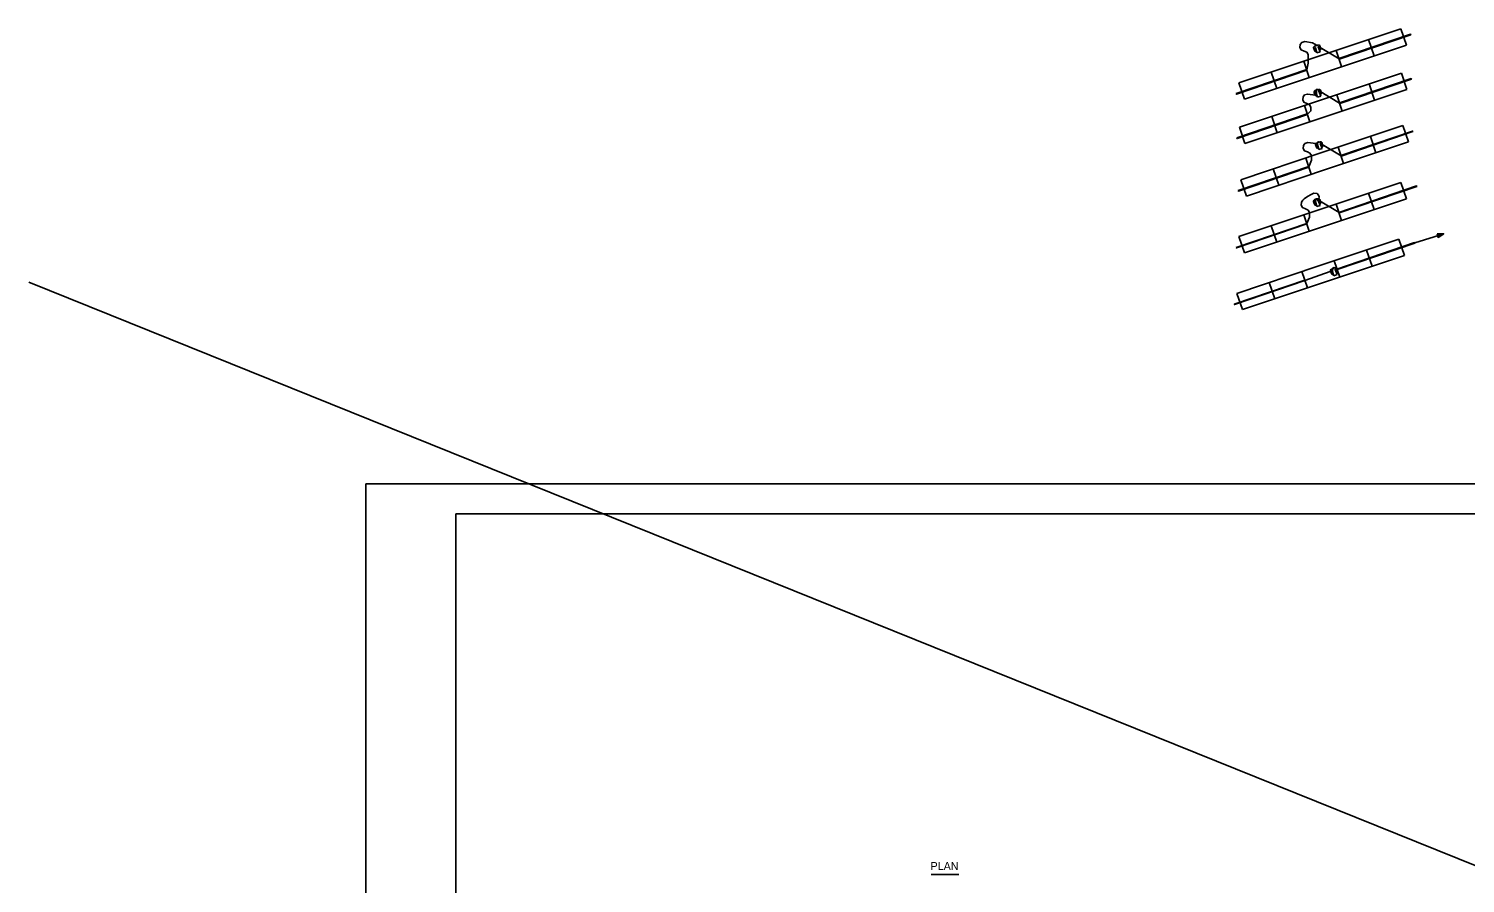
# Model space of a CAD drawing. Extents: x 638850 to 644908, y 297188 to 298900.
# Drawn here: x 641027 to 641674, y 298483 to 298868 of the extents above; entities that cross this region are included whole.
import ezdxf

# ---------------------------------------------------------------- set-up
doc = ezdxf.new("R2010")
doc.units = 0
for name, color, linetype in [('1', 7, 'Continuous'), ('12', 7, 'Continuous'), ('2', 7, 'Continuous'), ('4', 7, 'Continuous'), ('5', 7, 'Continuous')]:
    doc.layers.add(name, color=color, linetype=linetype)

msp = doc.modelspace()

# ---------------------------------------------------------------- linework, layer by layer
at = {"layer": '1'}
for p, q in [((641027.32, 298753.99), (644908.14, 297188.08)), ((642150.99, 298663.2), (641178.99, 298663.2)), ((641178.99, 298663.2), (641178.99, 298069.2)), ((641219.49, 298082.41), (641219.49, 298649.7)), ((641219.49, 298649.7), (642137.49, 298649.7))]:
    msp.add_line(p, q, dxfattribs=at)
at = {"layer": '12'}
for p, q in [((641606, 298860.12), (641606.49, 298860.29)), ((641606.49, 298860.29), (641607.21, 298860.53)), ((641607.71, 298860.69), (641607.21, 298860.53)), ((641608.59, 298857.67), (641607.75, 298859.92)), ((641608.28, 298859.06), (641608.08, 298859.96)), ((641608.85, 298858.76), (641608.62, 298860.03)), ((641606.25, 298857.88), (641605.67, 298859.04)), ((641606.52, 298858.48), (641606.13, 298859.31)), ((641607.1, 298857.17), (641606.42, 298859.48)), ((641606.52, 298858.48), (641606.63, 298857.81)), ((641607.1, 298857.17), (641608.59, 298857.67)), ((641608.28, 298859.06), (641608.59, 298858.46)), ((641606.25, 298840.15), (641606.75, 298840.32)), ((641606.75, 298840.32), (641607.47, 298840.56)), ((641607.96, 298840.73), (641607.47, 298840.56)), ((641606.5, 298837.92), (641605.93, 298839.08)), ((641606.78, 298838.51), (641606.39, 298839.35)), ((641607.36, 298837.2), (641606.68, 298839.51)), ((641606.78, 298838.51), (641606.89, 298837.84)), ((641607.36, 298837.2), (641608.85, 298837.7)), ((641608.85, 298837.7), (641608.01, 298839.96)), ((641608.54, 298839.1), (641608.34, 298840)), ((641608.54, 298839.1), (641608.85, 298838.5)), ((641609.11, 298838.79), (641608.88, 298840.06)), ((641607.14, 298814.29), (641606.56, 298815.45)), ((641606.89, 298816.53), (641607.39, 298816.7)), ((641607.41, 298814.88), (641607.03, 298815.72)), ((641608, 298813.58), (641607.32, 298815.89)), ((641607.39, 298816.7), (641608.1, 298816.93)), ((641607.41, 298814.88), (641607.53, 298814.22)), ((641608.6, 298817.1), (641608.1, 298816.93)), ((641609.49, 298814.08), (641608.65, 298816.33)), ((641609.17, 298815.47), (641608.98, 298816.37)), ((641609.17, 298815.47), (641609.48, 298814.87)), ((641609.75, 298815.16), (641609.51, 298816.44)), ((641608, 298813.58), (641609.49, 298814.08)), ((641606.25, 298788.67), (641605.67, 298789.83)), ((641606, 298790.91), (641606.49, 298791.08)), ((641606.52, 298789.27), (641606.13, 298790.1)), ((641607.1, 298787.96), (641606.42, 298790.27)), ((641606.49, 298791.08), (641607.21, 298791.32)), ((641606.52, 298789.27), (641606.63, 298788.6)), ((641607.71, 298791.48), (641607.21, 298791.32)), ((641608.59, 298788.46), (641607.75, 298790.71)), ((641608.28, 298789.85), (641608.08, 298790.75)), ((641608.28, 298789.85), (641608.59, 298789.25)), ((641608.85, 298789.55), (641608.62, 298790.82)), ((641607.1, 298787.96), (641608.59, 298788.46)), ((641613.83, 298757.56), (641613.25, 298758.71)), ((641613.58, 298759.79), (641614.07, 298759.96)), ((641614.1, 298758.15), (641613.71, 298758.99)), ((641614.68, 298756.84), (641614, 298759.15)), ((641614.07, 298759.96), (641614.79, 298760.2)), ((641614.1, 298758.15), (641614.21, 298757.48)), ((641614.68, 298756.84), (641616.17, 298757.34)), ((641615.29, 298760.36), (641614.79, 298760.2)), ((641616.17, 298757.34), (641615.33, 298759.6)), ((641615.86, 298758.74), (641615.66, 298759.64)), ((641615.86, 298758.74), (641616.17, 298758.14)), ((641616.43, 298758.43), (641616.2, 298759.7))]:
    msp.add_line(p, q, dxfattribs=at)
for centre, radius, start, end in [((641606.4, 298859.41), 0.819, 119.62312, 206.50088), ((641607.81, 298859.88), 0.819, 10.49912, 97.37688), ((641607.92, 298859.93), 0.165, 10.29509, 182.59866), ((641606.28, 298859.39), 0.165, 34.40134, 206.70491), ((641606.47, 298857.99), 0.246, 206.50002, 312.35999), ((641608.46, 298858.91), 0.216, 102.30646, 104.06349), ((641608.61, 298858.71), 0.246, 264.64, 10.49998), ((641608.07, 298839.91), 0.819, 10.49912, 97.37688), ((641606.66, 298839.44), 0.819, 119.62312, 206.50088), ((641606.54, 298839.42), 0.165, 34.40134, 206.70491), ((641606.72, 298838.03), 0.246, 206.50002, 312.35999), ((641608.18, 298839.97), 0.165, 10.29509, 182.59866), ((641608.72, 298838.94), 0.216, 102.30646, 104.06349), ((641608.87, 298838.74), 0.246, 264.64, 10.49998), ((641607.3, 298815.82), 0.819, 119.62312, 206.50088), ((641607.18, 298815.79), 0.165, 34.40134, 206.70491), ((641608.71, 298816.29), 0.819, 10.49912, 97.37688), ((641608.81, 298816.34), 0.165, 10.29509, 182.59866), ((641609.36, 298815.32), 0.216, 102.30646, 104.06349), ((641609.51, 298815.12), 0.246, 264.64, 10.49998), ((641607.36, 298814.4), 0.246, 206.50002, 312.35999), ((641606.4, 298790.2), 0.819, 119.62312, 206.50088), ((641606.28, 298790.18), 0.165, 34.40134, 206.70491), ((641606.47, 298788.78), 0.246, 206.50002, 312.35999), ((641607.81, 298790.67), 0.819, 10.49912, 97.37688), ((641607.92, 298790.72), 0.165, 10.29509, 182.59866), ((641608.46, 298789.7), 0.216, 102.30646, 104.06349), ((641608.61, 298789.5), 0.246, 264.64, 10.49998), ((641613.98, 298759.08), 0.819, 119.62312, 206.50088), ((641613.86, 298759.06), 0.165, 34.40134, 206.70491), ((641614.05, 298757.67), 0.246, 206.50002, 312.35999), ((641615.39, 298759.55), 0.819, 10.49912, 97.37688), ((641615.5, 298759.61), 0.165, 10.29509, 182.59866), ((641616.04, 298758.58), 0.216, 102.30646, 104.06349), ((641616.19, 298758.38), 0.246, 264.64, 10.49998)]:
    msp.add_arc(centre, radius, start, end, dxfattribs=at)
at = {"layer": '2'}
for p, q in [((641644.92, 298868.01), (641608.47, 298855.82)), ((641647.38, 298860.68), (641644.92, 298868.01)), ((641610.93, 298848.49), (641647.38, 298860.68)), ((641630.37, 298863.14), (641632.82, 298855.81)), ((641608.47, 298855.82), (641572.02, 298843.62)), ((641601.25, 298853.4), (641603.7, 298846.07)), ((641615.81, 298858.27), (641618.26, 298850.94)), ((641574.48, 298836.29), (641610.93, 298848.49)), ((641586.58, 298848.49), (641589.03, 298841.16)), ((641645.18, 298848.05), (641608.73, 298835.85)), ((641647.63, 298840.71), (641645.18, 298848.05)), ((641572.02, 298843.62), (641574.48, 298836.29)), ((641611.18, 298828.52), (641647.63, 298840.71)), ((641630.62, 298843.18), (641633.08, 298835.84)), ((641608.73, 298835.85), (641572.28, 298823.66)), ((641616.06, 298838.31), (641618.52, 298830.97)), ((641574.73, 298816.32), (641611.18, 298828.52)), ((641586.84, 298828.53), (641589.29, 298821.19)), ((641601.5, 298833.44), (641603.96, 298826.1)), ((641572.28, 298823.66), (641574.73, 298816.32)), ((641645.82, 298824.42), (641609.37, 298812.23)), ((641648.27, 298817.09), (641645.82, 298824.42)), ((641611.82, 298804.89), (641648.27, 298817.09)), ((641616.7, 298814.68), (641619.16, 298807.35)), ((641616.7, 298814.68), (641619.16, 298807.35)), ((641631.26, 298819.55), (641633.71, 298812.22)), ((641609.37, 298812.23), (641572.92, 298800.03)), ((641602.14, 298809.81), (641604.6, 298802.47)), ((641575.37, 298792.7), (641611.82, 298804.89)), ((641587.48, 298804.9), (641589.93, 298797.57)), ((641572.92, 298800.03), (641575.37, 298792.7)), ((641644.92, 298798.8), (641608.47, 298786.61)), ((641647.38, 298791.47), (641644.92, 298798.8)), ((641610.93, 298779.27), (641647.38, 298791.47)), ((641615.81, 298789.06), (641618.26, 298781.73)), ((641630.37, 298793.93), (641632.82, 298786.6)), ((641608.47, 298786.61), (641572.02, 298774.41)), ((641601.25, 298784.19), (641603.7, 298776.86)), ((641574.48, 298767.08), (641610.93, 298779.27)), ((641586.58, 298779.28), (641589.03, 298771.95)), ((641572.02, 298774.41), (641574.48, 298767.08)), ((641644.03, 298773.27), (641607.58, 298761.08)), ((641646.48, 298765.94), (641644.03, 298773.27)), ((641610.03, 298753.74), (641646.48, 298765.94)), ((641614.91, 298763.53), (641617.37, 298756.2)), ((641629.47, 298768.4), (641631.92, 298761.07)), ((641607.58, 298761.08), (641571.13, 298748.88)), ((641600.35, 298758.66), (641602.81, 298751.32)), ((641573.58, 298741.55), (641610.03, 298753.74)), ((641585.69, 298753.75), (641588.14, 298746.42)), ((641571.13, 298748.88), (641573.58, 298741.55))]:
    msp.add_line(p, q, dxfattribs=at)
at = {"layer": '4'}
msp.add_line((641433.45, 298487.21), (641445.97, 298487.21), dxfattribs=at)
at = {"layer": '5'}
for p, q in [((641607.16, 298860.51), (641605.16, 298861.73)), ((641617.09, 298854.44), (641607.83, 298860.02)), ((641617.35, 298834.47), (641608.08, 298840.05)), ((641617.98, 298810.84), (641608.72, 298816.42)), ((641604.64, 298808.81), (641603.46, 298805.89)), ((641617.09, 298785.22), (641607.83, 298790.8)), ((641603.74, 298783.19), (641602.56, 298780.27)), ((641651.15, 298771.62), (641664.18, 298775.74)), ((641613.15, 298758.67), (641601.67, 298754.74))]:
    msp.add_line(p, q, dxfattribs=at)
for points in [[(641605.16, 298861.73), (641601.61, 298862.21), (641600.27, 298861.86), (641599.64, 298860.94), (641599.5, 298859.6), (641599.99, 298858.55), (641601.33, 298857.98), (641602.53, 298857.42), (641603.16, 298856.36), (641603.16, 298854.6), (641603.16, 298852.56), (641602.56, 298849.48)], [(641607.54, 298840.59), (641607.19, 298840.72), (641606.81, 298840.59), (641607.12, 298837.73), (641606.85, 298837.82)], [(641606.42, 298838.11), (641602.88, 298838.59), (641601.54, 298838.24), (641600.9, 298837.32), (641600.76, 298835.98), (641601.26, 298834.93), (641602.59, 298834.36), (641603.79, 298833.8), (641604.43, 298832.74), (641604.43, 298830.98), (641602.82, 298829.51)], [(641606.63, 298816.29), (641603.09, 298816.77), (641601.75, 298816.42), (641601.12, 298815.5), (641600.97, 298814.17), (641601.47, 298813.11), (641602.81, 298812.55), (641604, 298811.98), (641604.64, 298810.93), (641604.64, 298809.17), (641604.64, 298808.81)], [(641608.32, 298817.01), (641607.87, 298817.13), (641607.54, 298816.99), (641607.42, 298816.71), (641607.25, 298815.74)], [(641600.85, 298790.8), (641600.22, 298789.88), (641600.08, 298788.55), (641600.57, 298787.49), (641601.91, 298786.93), (641603.11, 298786.36), (641603.74, 298785.31), (641603.74, 298783.55), (641603.74, 298783.19)], [(641608.02, 298791.47), (641608.08, 298792.34), (641607.9, 298793.15), (641607.22, 298793.79), (641605.66, 298793.92), (641604.46, 298793.46), (641602.83, 298792.52), (641601.42, 298791.44), (641600.85, 298790.8)], [(641606.13, 298790.96), (641606.14, 298791.19), (641606.36, 298791.28), (641607.12, 298791.15), (641608.04, 298790.33)], [(641607.43, 298791.39), (641606.97, 298791.51), (641606.64, 298791.37), (641606.53, 298791.09), (641606.36, 298790.12)], [(641615.17, 298760.36), (641614.71, 298760.48), (641614.38, 298760.34), (641614.27, 298760.06), (641614.1, 298759.08)]]:
    msp.add_lwpolyline(points, dxfattribs=at)
for points in [[(641617.05, 298854.57), (641649.28, 298865.56), (641649.37, 298865.3), (641617.13, 298854.31)], [(641570.82, 298838.81), (641602.52, 298849.61), (641602.6, 298849.35), (641570.91, 298838.55)], [(641617.3, 298834.6), (641649.54, 298845.59), (641649.63, 298845.33), (641617.39, 298834.34)], [(641571.08, 298818.84), (641602.77, 298829.64), (641602.86, 298829.39), (641571.17, 298818.58)], [(641617.94, 298810.97), (641650.18, 298821.96), (641650.27, 298821.71), (641618.03, 298810.72)], [(641571.72, 298795.21), (641603.41, 298806.02), (641603.5, 298805.76), (641571.81, 298794.96)], [(641617.05, 298785.35), (641652, 298797.27), (641652.09, 298797.02), (641617.13, 298785.1)], [(641570.82, 298769.59), (641602.52, 298780.4), (641602.6, 298780.14), (641570.91, 298769.34)], [(641661.25, 298775.72), (641664.18, 298775.74), (641661.77, 298774.07)], [(641616.15, 298759.82), (641651.11, 298771.74), (641651.19, 298771.49), (641616.24, 298759.57)], [(641569.93, 298744.06), (641601.62, 298754.87), (641601.71, 298754.61), (641570.02, 298743.81)]]:
    msp.add_lwpolyline(points, close=True, dxfattribs=at)

# ---------------------------------------------------------------- texts
at = {"layer": '4'}
msp.add_text('PLAN', height=3.602, dxfattribs=at).set_placement((641433.23, 298489.28))

doc.saveas('drawing.dxf')
